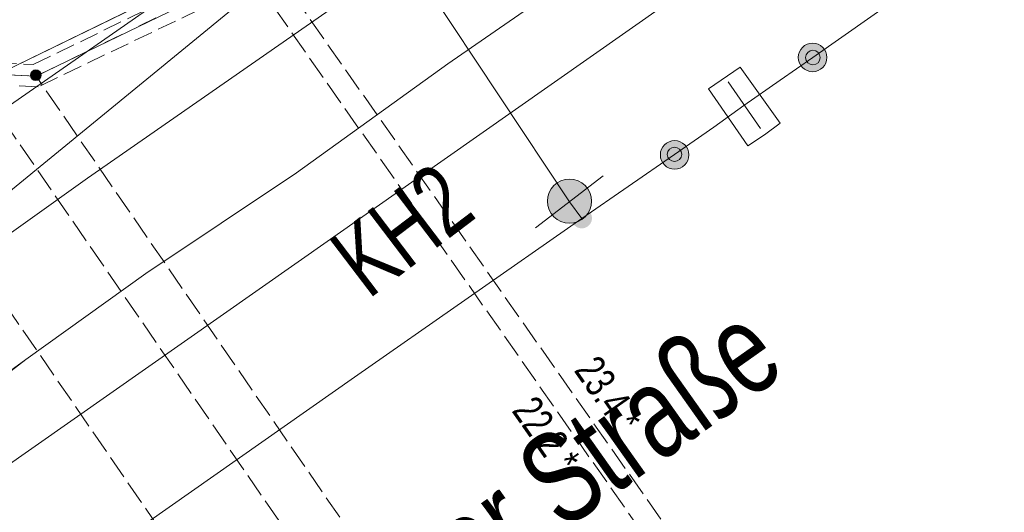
# Model space of a CAD drawing. Header units: metres. Extents: x -740 to 758, y -633 to 854.
# Tile 658 of 1056: x 136 to 153, y -114 to -105. Entities that reach past the tile are written whole.
import ezdxf

# ---------------------------------------------------------------- set-up
doc = ezdxf.new("R2010")
doc.units = ezdxf.units.M
doc.header["$MEASUREMENT"] = 0
for name, pattern in [('333_125', [0.4576, 0.3328, -0.1248]), ('333_333', [0.6656, 0.3328, -0.3328]), ('416_125', [0.5408, 0.416, -0.1248])]:
    doc.linetypes.add(name, pattern=pattern)
for name, color, linetype in [('Gas.LOVION', 7, 'Continuous'), ('Grundkarte.LOVION', 7, 'Continuous'), ('Grundkarte_Text.LOVION', 7, 'Continuous'), ('Strom.LOVION', 7, 'Continuous'), ('StromBemass.LOVION', 7, 'Continuous'), ('Telko.LOVION', 7, 'Continuous'), ('Wasser.LOVION', 7, 'Continuous')]:
    doc.layers.add(name, color=color, linetype=linetype)
doc.styles.add('ERSTELLTER_STIL_1', font='arial.ttf')

msp = doc.modelspace()

# ---------------------------------------------------------------- hatches: boundary and pattern name
at = {"layer": 'Gas.LOVION', "linetype": 'Continuous', "lineweight": 18}
for points in [[(149.818, -105.766), (149.837, -105.741), (149.852, -105.713), (149.863, -105.684), (149.871, -105.654), (149.875, -105.622), (149.875, -105.591), (149.871, -105.56), (149.863, -105.53), (149.851, -105.501), (149.836, -105.473), (149.817, -105.448), (149.796, -105.425), (149.772, -105.405), (149.745, -105.388), (149.717, -105.375), (149.687, -105.366), (149.656, -105.36), (149.625, -105.358), (149.593, -105.36), (149.563, -105.366), (149.533, -105.376), (149.505, -105.389), (149.478, -105.406), (149.454, -105.426), (149.433, -105.449), (149.414, -105.475), (149.399, -105.502), (149.388, -105.531), (149.38, -105.562), (149.376, -105.593), (149.377, -105.624), (149.381, -105.655), (149.388, -105.685), (149.4, -105.715), (149.415, -105.742), (149.434, -105.767), (149.455, -105.79), (149.48, -105.81), (149.506, -105.827), (149.534, -105.84), (149.564, -105.849), (149.595, -105.855), (149.626, -105.857), (149.658, -105.855), (149.688, -105.849), (149.718, -105.839), (149.746, -105.826), (149.773, -105.809), (149.797, -105.789)], [(149.729, -105.69), (149.738, -105.678), (149.746, -105.664), (149.752, -105.649), (149.756, -105.633), (149.758, -105.618), (149.758, -105.602), (149.755, -105.586), (149.751, -105.571), (149.746, -105.556), (149.738, -105.542), (149.729, -105.529), (149.718, -105.518), (149.705, -105.507), (149.692, -105.499), (149.677, -105.492), (149.662, -105.487), (149.647, -105.484), (149.631, -105.484), (149.615, -105.485), (149.599, -105.488), (149.584, -105.493), (149.57, -105.499), (149.557, -105.508), (149.544, -105.518), (149.534, -105.53), (149.524, -105.543), (149.517, -105.557), (149.511, -105.571), (149.507, -105.587), (149.505, -105.603), (149.505, -105.618), (149.507, -105.634), (149.511, -105.65), (149.517, -105.664), (149.525, -105.678), (149.534, -105.691), (149.545, -105.703), (149.557, -105.713), (149.571, -105.721), (149.585, -105.728), (149.6, -105.733), (149.616, -105.736), (149.632, -105.737), (149.648, -105.736), (149.663, -105.733), (149.678, -105.728), (149.693, -105.721), (149.706, -105.712), (149.718, -105.702)], [(147.404, -107.474), (147.423, -107.448), (147.438, -107.421), (147.449, -107.392), (147.457, -107.361), (147.461, -107.33), (147.46, -107.299), (147.456, -107.268), (147.449, -107.237), (147.437, -107.208), (147.422, -107.181), (147.403, -107.155), (147.382, -107.133), (147.357, -107.113), (147.331, -107.096), (147.303, -107.083), (147.273, -107.073), (147.242, -107.067), (147.211, -107.066), (147.179, -107.068), (147.149, -107.074), (147.119, -107.083), (147.09, -107.097), (147.064, -107.114), (147.04, -107.134), (147.019, -107.157), (147, -107.182), (146.985, -107.21), (146.974, -107.239), (146.966, -107.269), (146.962, -107.3), (146.962, -107.332), (146.966, -107.363), (146.974, -107.393), (146.986, -107.422), (147.001, -107.45), (147.02, -107.475), (147.041, -107.498), (147.065, -107.518), (147.092, -107.534), (147.12, -107.547), (147.15, -107.557), (147.181, -107.563), (147.212, -107.565), (147.243, -107.563), (147.274, -107.557), (147.304, -107.547), (147.332, -107.533), (147.359, -107.517), (147.383, -107.497)], [(147.306, -107.386), (147.315, -107.374), (147.323, -107.36), (147.329, -107.345), (147.333, -107.33), (147.335, -107.314), (147.335, -107.298), (147.333, -107.282), (147.329, -107.267), (147.323, -107.252), (147.315, -107.239), (147.306, -107.226), (147.295, -107.214), (147.283, -107.204), (147.269, -107.196), (147.255, -107.189), (147.24, -107.184), (147.224, -107.182), (147.209, -107.181), (147.193, -107.182), (147.177, -107.185), (147.162, -107.19), (147.148, -107.196), (147.135, -107.205), (147.123, -107.215), (147.112, -107.227), (147.102, -107.239), (147.095, -107.253), (147.089, -107.268), (147.085, -107.283), (147.083, -107.299), (147.083, -107.315), (147.085, -107.33), (147.089, -107.346), (147.095, -107.36), (147.103, -107.374), (147.112, -107.387), (147.123, -107.398), (147.135, -107.408), (147.149, -107.417), (147.163, -107.424), (147.178, -107.428), (147.194, -107.431), (147.209, -107.432), (147.225, -107.431), (147.241, -107.428), (147.256, -107.423), (147.27, -107.417), (147.283, -107.408), (147.295, -107.398)]]:
    msp.add_hatch(color=49, dxfattribs=at).paths.add_polyline_path(points)
at = {"layer": 'Gas.LOVION', "linetype": 'Continuous', "lineweight": 13}
for points in [[(145.669, -108.372), (145.697, -108.332), (145.72, -108.29), (145.738, -108.245), (145.75, -108.198), (145.756, -108.149), (145.756, -108.101), (145.75, -108.053), (145.737, -108.006), (145.719, -107.961), (145.696, -107.918), (145.667, -107.879), (145.634, -107.844), (145.596, -107.813), (145.555, -107.787), (145.511, -107.767), (145.465, -107.752), (145.418, -107.743), (145.369, -107.74), (145.321, -107.743), (145.273, -107.752), (145.227, -107.768), (145.183, -107.788), (145.142, -107.814), (145.105, -107.846), (145.072, -107.881), (145.043, -107.92), (145.02, -107.963), (145.002, -108.008), (144.99, -108.055), (144.985, -108.103), (144.985, -108.152), (144.991, -108.2), (145.003, -108.247), (145.021, -108.292), (145.045, -108.335), (145.073, -108.374), (145.107, -108.409), (145.144, -108.44), (145.185, -108.466), (145.229, -108.486), (145.275, -108.501), (145.323, -108.51), (145.372, -108.513), (145.42, -108.51), (145.468, -108.5), (145.514, -108.485), (145.558, -108.464), (145.598, -108.438), (145.636, -108.407)], [(145.722, -108.538), (145.735, -108.52), (145.746, -108.501), (145.754, -108.48), (145.759, -108.458), (145.762, -108.436), (145.762, -108.414), (145.759, -108.392), (145.753, -108.371), (145.745, -108.35), (145.734, -108.331), (145.721, -108.313), (145.706, -108.297), (145.689, -108.283), (145.67, -108.271), (145.65, -108.261), (145.629, -108.255), (145.607, -108.251), (145.585, -108.249), (145.563, -108.251), (145.541, -108.255), (145.52, -108.262), (145.5, -108.271), (145.481, -108.283), (145.464, -108.298), (145.449, -108.314), (145.436, -108.332), (145.426, -108.351), (145.418, -108.372), (145.412, -108.393), (145.409, -108.415), (145.409, -108.438), (145.412, -108.46), (145.418, -108.481), (145.426, -108.502), (145.437, -108.521), (145.45, -108.539), (145.465, -108.555), (145.482, -108.569), (145.501, -108.581), (145.521, -108.59), (145.542, -108.597), (145.564, -108.601), (145.586, -108.602), (145.608, -108.601), (145.63, -108.597), (145.651, -108.59), (145.671, -108.58), (145.69, -108.568), (145.707, -108.554)], [(145.724, -108.536), (145.737, -108.518), (145.748, -108.499), (145.756, -108.478), (145.761, -108.457), (145.764, -108.435), (145.764, -108.413), (145.761, -108.391), (145.756, -108.369), (145.747, -108.349), (145.737, -108.329), (145.723, -108.311), (145.708, -108.295), (145.691, -108.281), (145.672, -108.269), (145.652, -108.26), (145.631, -108.253), (145.609, -108.249), (145.587, -108.248), (145.565, -108.249), (145.543, -108.254), (145.522, -108.26), (145.502, -108.27), (145.484, -108.282), (145.467, -108.296), (145.451, -108.312), (145.438, -108.33), (145.428, -108.35), (145.42, -108.37), (145.414, -108.392), (145.412, -108.414), (145.412, -108.436), (145.415, -108.458), (145.42, -108.479), (145.428, -108.5), (145.439, -108.519), (145.452, -108.537), (145.467, -108.553), (145.485, -108.567), (145.503, -108.579), (145.523, -108.589), (145.544, -108.595), (145.566, -108.6), (145.588, -108.601), (145.611, -108.599), (145.632, -108.595), (145.653, -108.588), (145.673, -108.579), (145.692, -108.567), (145.709, -108.553)]]:
    msp.add_hatch(color=7, dxfattribs=at).paths.add_polyline_path(points)
at = {"layer": 'StromBemass.LOVION', "linetype": 'Continuous', "lineweight": 13}
for points in [[(136.103, -105.979), (136.11, -105.97), (136.116, -105.959), (136.12, -105.948), (136.123, -105.937), (136.125, -105.925), (136.125, -105.913), (136.123, -105.901), (136.12, -105.89), (136.116, -105.879), (136.11, -105.868), (136.103, -105.859), (136.095, -105.85), (136.086, -105.842), (136.075, -105.836), (136.065, -105.831), (136.053, -105.827), (136.042, -105.825), (136.03, -105.824), (136.018, -105.825), (136.006, -105.827), (135.995, -105.831), (135.984, -105.836), (135.974, -105.843), (135.965, -105.85), (135.957, -105.859), (135.95, -105.869), (135.944, -105.879), (135.94, -105.89), (135.937, -105.902), (135.935, -105.914), (135.935, -105.925), (135.937, -105.937), (135.94, -105.949), (135.944, -105.96), (135.95, -105.97), (135.957, -105.98), (135.965, -105.989), (135.975, -105.996), (135.985, -106.002), (135.995, -106.007), (136.007, -106.011), (136.018, -106.013), (136.03, -106.014), (136.042, -106.013), (136.054, -106.011), (136.065, -106.007), (136.076, -106.002), (136.086, -105.996), (136.095, -105.988)], [(136.078, -105.967), (136.083, -105.961), (136.086, -105.954), (136.089, -105.947), (136.091, -105.94), (136.092, -105.932), (136.092, -105.924), (136.091, -105.917), (136.089, -105.909), (136.086, -105.902), (136.082, -105.895), (136.078, -105.889), (136.072, -105.883), (136.067, -105.879), (136.06, -105.874), (136.053, -105.871), (136.046, -105.869), (136.038, -105.867), (136.03, -105.867), (136.023, -105.867), (136.015, -105.869), (136.008, -105.871), (136.001, -105.875), (135.994, -105.879), (135.988, -105.884), (135.983, -105.889), (135.979, -105.896), (135.975, -105.902), (135.972, -105.91), (135.97, -105.917), (135.969, -105.925), (135.969, -105.932), (135.97, -105.94), (135.972, -105.948), (135.975, -105.955), (135.979, -105.961), (135.983, -105.968), (135.989, -105.973), (135.995, -105.978), (136.001, -105.982), (136.008, -105.986), (136.015, -105.988), (136.023, -105.989), (136.031, -105.99), (136.038, -105.989), (136.046, -105.988), (136.053, -105.985), (136.06, -105.982), (136.067, -105.978), (136.073, -105.973)]]:
    msp.add_hatch(color=7, dxfattribs=at).paths.add_polyline_path(points)

# ---------------------------------------------------------------- linework, layer by layer
at = {"layer": 'Gas.LOVION', "color": 1, "linetype": 'Continuous', "lineweight": 18}
for points in [[(294.203, -4.359), (288.634, -8.612), (288.22, -8.919), (288.066, -9.008), (287.873, -9.145), (287.65, -9.285), (287.287, -9.498), (286.218, -9.454), (284.908, -10.262), (284.489, -10.51), (266.262, -23.449), (250.316, -34.629), (241.461, -40.948), (192.719, -75.358), (149.628, -105.61), (149.061, -106.005), (148.425, -106.452), (147.9, -106.828), (147.208, -107.309), (145.589, -108.428), (141.605, -111.212), (128.564, -120.364), (117.363, -128.227)], [(145.589, -108.428), (145.368, -108.14), (142.906, -104.42), (142.944, -104.047), (142.357, -103.188)]]:
    msp.add_lwpolyline(points, dxfattribs=at)
at = {"layer": 'Gas.LOVION', "color": 5, "linetype": 'Continuous', "lineweight": 18}
msp.add_lwpolyline([(115.531, -126.721), (121.124, -122.864), (160.62, -95.151), (180.371, -81.472), (188.624, -75.95), (195.972, -71.301), (197.304, -73.284), (204.908, -67.93), (205.685, -67.411), (206.003, -67.187)], dxfattribs=at)
at = {"layer": 'Gas.LOVION', "color": 7, "linetype": 'Continuous', "lineweight": 13}
msp.add_lwpolyline([(148.785, -106.963), (149.061, -106.759), (148.359, -105.778), (147.805, -106.157), (148.494, -107.154)], close=True, dxfattribs=at)
for points in [[(148.715, -106.852), (148.148, -106.035)], [(144.778, -108.596), (145.959, -107.683)]]:
    msp.add_lwpolyline(points, dxfattribs=at)
at = {"layer": 'Gas.LOVION', "color": 49, "linetype": 'Continuous', "lineweight": 18}
for centre, radius in [((149.626, -105.608), 0.25), ((149.631, -105.61), 0.127), ((147.211, -107.315), 0.25), ((147.209, -107.306), 0.126)]:
    msp.add_circle(centre, radius, dxfattribs=at)
at = {"layer": 'Gas.LOVION', "color": 7, "linetype": 'Continuous', "lineweight": 13}
msp.add_circle((145.37, -108.126), 0.386, dxfattribs=at)
at = {"layer": 'Grundkarte.LOVION', "color": 8, "linetype": 'Continuous', "lineweight": 18}
for points in [[(111.385, -123.314), (126.409, -112.831), (138.639, -104.305), (159.854, -89.433), (190.879, -67.277), (193.89, -65.121), (195.606, -67.554), (207.496, -59.18), (220.934, -49.708), (230.338, -43.114), (241.455, -35.288), (245.606, -32.4)], [(111.385, -123.314), (126.409, -112.831), (127.138, -112.73), (130.824, -112.044), (135.416, -111.241), (135.855, -110.902), (137.954, -109.396), (140.59, -107.631), (143.24, -105.717), (147.725, -102.619), (150.683, -100.526), (156.572, -96.374), (161.333, -93.072), (163.719, -91.479), (166.387, -89.74), (168.731, -88.329), (173.27, -86.082), (177.316, -84.238), (182.365, -81.764), (181.873, -79.152), (181.856, -78.977), (181.792, -78.924), (181.78, -78.807)], [(101.036, -114.809), (104.366, -114.099), (119.05, -110.122), (132.998, -104.354), (108.878, -121.254), (132.998, -104.354), (146.691, -97.784), (159.854, -89.433), (138.639, -104.305), (126.409, -112.831), (111.385, -123.314)], [(156.572, -96.374), (150.683, -100.526), (147.725, -102.619), (143.24, -105.717), (140.59, -107.631), (137.954, -109.396), (135.855, -110.902), (133.179, -112.848), (130.576, -114.64), (127.538, -116.828), (124.915, -118.71), (122.81, -120.158), (120.043, -122.083), (116.83, -124.289), (116.082, -124.805), (115.775, -124.983), (115.276, -125.328), (114.995, -125.473), (114.497, -125.818), (114.438, -125.823)]]:
    msp.add_lwpolyline(points, dxfattribs=at)
at = {"layer": 'Grundkarte.LOVION', "color": 253, "linetype": 'Continuous', "lineweight": 18}
for points in [[(156.572, -96.374), (150.683, -100.526), (147.725, -102.619), (143.24, -105.717), (140.59, -107.631), (137.954, -109.396), (135.855, -110.902), (135.416, -111.241), (130.824, -112.044), (127.138, -112.73), (126.409, -112.831), (124.605, -113.125), (125.57, -112.41), (129.662, -109.527), (133.077, -107.272), (135.225, -105.969), (138.639, -104.305), (139.626, -103.824), (144.848, -101.008), (149.147, -98.726), (153.693, -95.947)], [(156.572, -96.374), (150.683, -100.526), (147.725, -102.619), (143.24, -105.717), (140.59, -107.631), (137.954, -109.396), (135.855, -110.902), (135.416, -111.241), (130.824, -112.044), (127.138, -112.73), (124.605, -113.125), (125.57, -112.41), (129.662, -109.527), (133.077, -107.272), (135.225, -105.969), (139.626, -103.824), (144.848, -101.008), (149.147, -98.726), (153.693, -95.947)]]:
    msp.add_lwpolyline(points, dxfattribs=at)
at = {"layer": 'Strom.LOVION', "color": 7, "linetype": '333_125', "lineweight": 13}
msp.add_lwpolyline([(134.901, -105.675), (135.985, -105.732), (139.526, -104.011), (139.585, -104.006), (139.588, -104.035), (139.248, -103.433), (139.217, -102.815), (140.656, -102.113), (141.004, -102.345), (140.756, -102.679), (140.627, -102.574), (139.64, -103.054), (139.636, -103.321), (139.976, -103.923), (139.997, -104.29), (139.71, -104.378), (136.068, -106.123), (134.88, -106.062)], close=True, dxfattribs=at)
at = {"layer": 'Strom.LOVION', "color": 9, "linetype": '333_333', "lineweight": 18}
msp.add_lwpolyline([(123.071, -121.019), (121.91, -116.995), (121.914, -115.679), (122.34, -114.44), (133.187, -106.582), (134.892, -105.883), (136.035, -105.934), (139.618, -104.194), (139.791, -104.148), (139.774, -103.972), (139.45, -103.383), (139.42, -102.928), (140.634, -102.337), (140.872, -102.505)], dxfattribs=at)
at = {"layer": 'Strom.LOVION', "color": 150, "linetype": 'Continuous', "lineweight": 18}
msp.add_lwpolyline([(133.405, -135.57), (133.534, -135.38), (133.517, -135.204), (133.265, -134.889), (132.192, -133.442), (123.071, -121.019), (121.91, -116.995), (121.914, -115.679), (122.34, -114.44), (133.187, -106.582), (134.589, -105.957), (134.892, -105.883), (136.035, -105.934), (139.618, -104.194), (139.791, -104.148), (139.774, -103.972), (139.45, -103.383), (139.42, -102.928), (140.634, -102.337), (140.872, -102.505), (140.964, -102.689)], dxfattribs=at)
at = {"layer": 'StromBemass.LOVION', "color": 7, "linetype": '416_125', "lineweight": 13}
for points in [[(152.867, -122.11), (139.42, -102.928)], [(152.536, -122.35), (139.791, -104.148)], [(148.26, -125.324), (148.244, -125.311), (134.892, -105.883)], [(149.008, -124.808), (136.035, -105.934)], [(146.778, -126.341), (146.762, -126.328), (133.187, -106.582)]]:
    msp.add_lwpolyline(points, dxfattribs=at)
at = {"layer": 'StromBemass.LOVION', "color": 7, "linetype": 'Continuous', "lineweight": 13}
for centre, radius in [((136.03, -105.919), 0.0948), ((136.031, -105.928), 0.0614)]:
    msp.add_circle(centre, radius, dxfattribs=at)
at = {"layer": 'Telko.LOVION', "color": 1, "linetype": 'Continuous', "lineweight": 18}
msp.add_lwpolyline([(148.972, -97.236), (148.25, -97.558), (124.403, -117.105), (123.707, -117.395), (123.117, -117.852), (116.88, -122.23), (113.217, -124.82)], dxfattribs=at)
at = {"layer": 'Wasser.LOVION', "color": 150, "linetype": 'Continuous', "lineweight": 18}
msp.add_lwpolyline([(112.879, -124.542), (122.135, -118.096), (131.381, -111.694), (136.934, -107.723), (141.721, -104.388), (147.568, -100.255), (153.806, -95.743), (161.668, -90.305), (167.417, -86.226), (173.091, -82.139), (181.95, -76.012), (188.615, -71.178), (192.504, -68.478), (192.758, -68.202), (193.191, -68.396), (196.486, -73.231), (197.126, -74.188), (204.135, -69.395), (205.063, -68.757), (205.617, -68.378), (206.004, -68.104), (206.804, -67.523), (207.358, -67.144), (211.172, -64.436)], dxfattribs=at)

# ---------------------------------------------------------------- texts
at = {"layer": 'Gas.LOVION', "color": 7, "linetype": 'Continuous', "lineweight": 13, "insert": (141.85, -109.855), "char_height": 1.24489, "attachment_point": 7, "rotation": 37.2437, "style": 'ERSTELLTER_STIL_1'}
msp.add_mtext('{\\A1;\\W0.71563x;KH2}', dxfattribs=at)
at = {"layer": 'Grundkarte_Text.LOVION', "color": 8, "linetype": 'Continuous', "lineweight": 18, "insert": (137.063, -119.733), "char_height": 1.60084, "attachment_point": 7, "rotation": 35.2672, "style": 'ERSTELLTER_STIL_1'}
msp.add_mtext('{\\A1;\\W0.72139x;Varresbecker Straße}', dxfattribs=at)
at = {"layer": 'StromBemass.LOVION', "color": 7, "linetype": 'Continuous', "lineweight": 13, "attachment_point": 7, "style": 'ERSTELLTER_STIL_1'}
for s, insert, char_height, rotation in [('{\\A1;\\W0.71556x;23.4 *}', (145.432, -111.098), 0.53356, 305.0051), ('{\\A1;\\W0.71562x;22.2 *}', (144.349, -111.801), 0.53351, 305.0084)]:
    msp.add_mtext(s, dxfattribs=dict(at, insert=insert, char_height=char_height, rotation=rotation))

doc.saveas('drawing.dxf')
